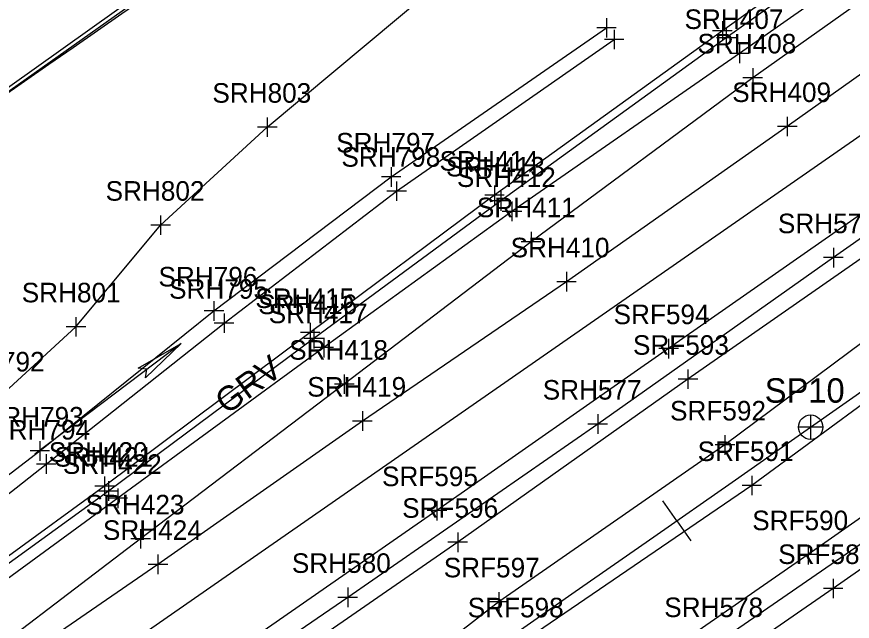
# Model space of a CAD drawing. Extents: x 941041 to 969446, y 397014 to 416764.
# Drawn here: x 950803.9 to 950974.8, y 402575.1 to 402698.7 of the extents above; entities that cross this region are included whole.
import ezdxf

# ---------------------------------------------------------------- set-up
doc = ezdxf.new("R2010")
doc.units = 0
for name, color, linetype in [('SURVEY - CENTERLINE - Preliminary', 7, 'Continuous'), ('SURVEY - CENTERLINE - Preliminary Curve Text', 7, 'Continuous'), ('SURVEY - CENTERLINE - Preliminary Text', 7, 'Continuous'), ('SURVEY - DRAINAGE - Area Shapes', 7, 'Continuous'), ('SURVEY - DRAINAGE - Area Shapes Text', 7, 'Continuous'), ('SURVEY - DTM - Breaklines', 7, 'Continuous'), ('SURVEY - DTM - Breaklines - Points - Locators', 7, 'Continuous'), ('SURVEY - DTM - Breaklines - Points - Numbers', 7, 'Continuous'), ('SURVEY - DTM GRAPHICS - Boundary Line', 7, 'Continuous'), ('SURVEY - PROPERTY - ROW Lines', 7, 'Continuous'), ('SURVEY - TRAFFIC CONTROL - Pavement Marking - Points - Locators', 7, 'Continuous'), ('SURVEY - TRAFFIC CONTROL - Pavement Marking - Points - Numbers', 7, 'Continuous'), ('SURVEY - TRANSPORTATION - Features', 7, 'Continuous'), ('SURVEY - TRANSPORTATION - Features - Points - Locators', 7, 'Continuous'), ('SURVEY - TRANSPORTATION - Features - Points - Numbers', 7, 'Continuous'), ('SURVEY - TRANSPORTATION - Features Text', 7, 'Continuous'), ('SURVEY - TRANSPORTATION - Roads', 7, 'Continuous'), ('SURVEY - TRANSPORTATION - Roads - Points - Locators', 7, 'Continuous'), ('SURVEY - TRANSPORTATION - Roads - Points - Numbers', 7, 'Continuous')]:
    doc.layers.add(name, color=color, linetype=linetype)

msp = doc.modelspace()

# ---------------------------------------------------------------- linework, layer by layer
at = {"layer": 'SURVEY - CENTERLINE - Preliminary'}
msp.add_line((950966.25, 402614.81), (953884.31, 404661.52), dxfattribs=at)
msp.add_line((950966.25, 402614.81), (953884.31, 404661.52), dxfattribs=at)
msp.add_line((950966.25, 402614.81), (953884.31, 404661.52), dxfattribs=at)
msp.add_arc((941043.59, 416761.87), 17280, 288.461371, 305.045557, dxfattribs=at)
msp.add_arc((941043.59, 416761.87), 17280, 288.461371, 305.045557, dxfattribs=at)
msp.add_arc((941043.59, 416761.87), 17280, 288.461371, 305.045557, dxfattribs=at)
msp.add_arc((941043.59, 416761.87), 17280, 288.461371, 305.045557, dxfattribs=at)
at = {"layer": 'SURVEY - CENTERLINE - Preliminary Curve Text'}
for q in [(950936.04, 402599.77), (950941.77, 402591.57)]:
    msp.add_line((950938.91, 402595.67), q, dxfattribs=at)
at = {"layer": 'SURVEY - CENTERLINE - Preliminary Text'}
for p, q in [((950966.25, 402617.31), (950966.25, 402612.31)), ((950966.25, 402617.31), (950966.25, 402612.31)), ((950968.75, 402614.81), (950963.75, 402614.81)), ((950968.75, 402614.81), (950963.75, 402614.81)), ((950966.25, 402614.81), (950966.25, 402614.81))]:
    msp.add_line(p, q, dxfattribs=at)
msp.add_circle((950966.26, 402614.81), 2.5, dxfattribs=at)
at = {"layer": 'SURVEY - DRAINAGE - Area Shapes'}
for points in [[(951570.1, 403333.86), (951394.91, 403299.54), (951364.56, 403085.05), (950690.3, 402604.57), (950747.14, 402539.76)], [(950765.73, 402528.11), (951145.6, 402792.15), (951242.57, 402873.52), (951348.31, 402952.21), (951398.95, 403004.27), (951428.85, 403040.93), (951473.12, 403113.97), (951570.1, 403333.86), (951394.91, 403299.54), (951364.56, 403085.05), (950690.3, 402604.57), (950747.14, 402539.76), (950765.73, 402528.11)]]:
    msp.add_lwpolyline(points, dxfattribs=at)
at = {"layer": 'SURVEY - DRAINAGE - Area Shapes Text'}
msp.add_line((950837.52, 402631.93), (950807.61, 402609.29), dxfattribs=at)
msp.add_lwpolyline([(950837.52, 402631.93), (950830.26, 402624.86), (950830.54, 402626.65), (950828.72, 402626.9)], close=True, dxfattribs=at)
msp.add_lwpolyline([(950837.52, 402631.93), (950830.26, 402624.86), (950830.54, 402626.65), (950828.72, 402626.9), (950837.52, 402631.93)], dxfattribs=at)
at = {"layer": 'SURVEY - DTM - Breaklines'}
for points in [[(951404.5, 403057.02), (951388.59, 403034.18), (951373.81, 403016.3), (951353.68, 402995.42), (951325.73, 402969.82), (951296.63, 402946.16), (951268.96, 402924.9), (951228.2, 402894.58), (951186.77, 402863.94), (951145.14, 402834.63), (951106.17, 402807.78), (951067.06, 402780.74), (951027.03, 402752.5), (950987.44, 402723.92), (950948.21, 402695.85), (950901.61, 402662.26), (950863.92, 402634.17), (950821.87, 402602.73), (950781, 402573.02)], [(951575.82, 403045.76), (951527.52, 403011.01), (951480.03, 402979.65), (951432.25, 402944.1), (951384.56, 402912.98), (951337.64, 402877.72), (951288.98, 402848.05), (951240.98, 402812.92), (951195.6, 402783.43), (951143.39, 402744.95), (951093.24, 402715.77), (951046.95, 402677.96), (950999.14, 402648.78), (950948.74, 402611.17), (950902.47, 402579.09), (950854.68, 402542.03)], [(951577.76, 403042.92), (951530.68, 403006.34), (951482.65, 402975.12), (951435.54, 402939.25), (951387.56, 402907.68), (951341.21, 402872.58), (951293.73, 402840.01), (951246.54, 402805.47), (951199.41, 402776.68), (951147.67, 402739.07), (951099.33, 402706.23), (951051.58, 402671.4), (951004.7, 402639.99), (950954.22, 402602.88), (950907.42, 402570.91)], [(951119.53, 402786.98), (951081.12, 402759.98), (951040.72, 402731.62), (950999.74, 402703.53), (950961.48, 402676.3), (950916.32, 402644.54), (950874.58, 402616.05), (950832.77, 402586.75), (950789.8, 402557.19), (950749.95, 402530.1)], [(950237.65, 402240.97), (950267.36, 402257.69), (950281.03, 402266.22), (950290.41, 402276.78), (950294.3, 402291.79), (950336.7, 402321.23), (950361.81, 402337.33), (950394.81, 402356.64), (950452.42, 402395.26), (950492.99, 402426.39), (950521.54, 402448.6), (950545.9, 402468.36), (950567.77, 402479.99), (950593.74, 402495.18), (950637.65, 402519.72), (950680.18, 402542.63), (950719.67, 402568.24), (950762.46, 402595.79), (950800.62, 402621.2), (950816.02, 402635.33), (950833.32, 402656.12), (950855.15, 402676.16), (950888.99, 402704.53), (950920.66, 402730.21)], [(950241.82, 402234.49), (950269.66, 402249.95), (950310.16, 402274.22), (950348.91, 402299.11), (950374.11, 402314.55), (950416.19, 402340.55), (950466.46, 402372.22), (950502.48, 402396.59), (950539.15, 402420.98), (950576.5, 402444.46), (950608.36, 402465.64), (950652.29, 402494.18), (950691.03, 402521.25), (950730.94, 402549.69), (950770.48, 402580.73), (950808.62, 402609.94), (950844.24, 402638.58), (950880.47, 402665.98), (950924.51, 402696.47)], [(950242.88, 402232.81), (950270.86, 402247.58), (950311.15, 402272.1), (950350.66, 402296.64), (950375.8, 402312.26), (950418.04, 402337.72), (950468.04, 402370.02), (950504.17, 402393.9), (950541.73, 402418.17), (950578.32, 402441.7), (950610.11, 402462.71), (950653.45, 402491.76), (950692.99, 402518.6), (950732.85, 402547.47), (950772.79, 402577.99), (950809.93, 402607.27), (950846.3, 402636.07), (950881.58, 402663.07), (950926.08, 402694.08)]]:
    msp.add_lwpolyline(points, dxfattribs=at)
at = {"layer": 'SURVEY - DTM - Breaklines - Points - Locators'}
for p, q in [((950924.51, 402698.47), (950924.51, 402694.47)), ((950948.21, 402697.85), (950948.21, 402693.85)), ((950926.51, 402696.47), (950922.51, 402696.47)), ((950926.08, 402696.08), (950926.08, 402692.08)), ((950950.21, 402695.85), (950946.21, 402695.85)), ((950928.08, 402694.08), (950924.08, 402694.08)), ((950855.15, 402678.16), (950855.15, 402674.16)), ((950961.48, 402678.3), (950961.48, 402674.3)), ((950857.15, 402676.16), (950853.15, 402676.16)), ((950963.48, 402676.3), (950959.48, 402676.3)), ((950880.47, 402667.98), (950880.47, 402663.98)), ((950882.47, 402665.98), (950878.47, 402665.98)), ((950881.58, 402665.07), (950881.58, 402661.07)), ((950883.58, 402663.07), (950879.58, 402663.07)), ((950901.61, 402664.26), (950901.61, 402660.26)), ((950903.61, 402662.26), (950899.61, 402662.26)), ((950833.32, 402658.12), (950833.32, 402654.12)), ((950835.32, 402656.12), (950831.32, 402656.12)), ((950916.32, 402646.54), (950916.32, 402642.54)), ((950918.32, 402644.54), (950914.32, 402644.54)), ((950844.24, 402640.58), (950844.24, 402636.58)), ((950816.02, 402637.33), (950816.02, 402633.33)), ((950846.24, 402638.58), (950842.24, 402638.58)), ((950846.3, 402638.07), (950846.3, 402634.07)), ((950848.3, 402636.07), (950844.3, 402636.07)), ((950863.92, 402636.17), (950863.92, 402632.17)), ((950818.02, 402635.33), (950814.02, 402635.33)), ((950865.92, 402634.17), (950861.92, 402634.17)), ((950874.58, 402618.05), (950874.58, 402614.05)), ((950876.58, 402616.05), (950872.58, 402616.05)), ((950948.74, 402613.17), (950948.74, 402609.17)), ((950808.62, 402611.94), (950808.62, 402607.94)), ((950810.62, 402609.94), (950806.62, 402609.94)), ((950950.74, 402611.17), (950946.74, 402611.17)), ((950809.93, 402609.27), (950809.93, 402605.27)), ((950811.93, 402607.27), (950807.93, 402607.27)), ((950821.87, 402604.73), (950821.87, 402600.73)), ((950954.22, 402604.88), (950954.22, 402600.88)), ((950823.87, 402602.73), (950819.87, 402602.73)), ((950956.22, 402602.88), (950952.22, 402602.88)), ((950832.77, 402588.75), (950832.77, 402584.75)), ((950834.77, 402586.75), (950830.77, 402586.75)), ((950902.47, 402581.09), (950902.47, 402577.09)), ((950904.47, 402579.09), (950900.47, 402579.09))]:
    msp.add_line(p, q, dxfattribs=at)
at = {"layer": 'SURVEY - DTM GRAPHICS - Boundary Line'}
msp.add_lwpolyline([(951405.32, 403106.55), (950864.72, 402727.75), (950737.53, 402637.64), (950693.7, 402607.67), (950660.44, 402585.43), (950616.59, 402556.18)], dxfattribs=at)
at = {"layer": 'SURVEY - PROPERTY - ROW Lines'}
msp.add_arc((941043.59, 416761.87), 17130, 302.448118, 305.045557, dxfattribs=at)
at = {"layer": 'SURVEY - TRAFFIC CONTROL - Pavement Marking - Points - Locators'}
for p, q in [((950954.4, 402688.24), (950954.4, 402684.24)), ((950956.4, 402686.24), (950952.4, 402686.24)), ((950909.08, 402654.74), (950909.08, 402650.74)), ((950911.08, 402652.74), (950907.08, 402652.74)), ((950870.89, 402625.6), (950870.89, 402621.6)), ((950872.89, 402623.6), (950868.89, 402623.6)), ((950829.23, 402593.97), (950829.23, 402589.97)), ((950831.23, 402591.97), (950827.23, 402591.97))]:
    msp.add_line(p, q, dxfattribs=at)
at = {"layer": 'SURVEY - TRANSPORTATION - Features'}
for points in [[(951846.55, 403258.26), (951803.24, 403226.1), (951748.25, 403189.15), (951693.85, 403151.36), (951652.28, 403122.5), (951598.3, 403082.91), (951563.02, 403059.84), (951516.46, 403027.98), (951469.63, 402994.87), (951420.56, 402960.47), (951375.73, 402928.74), (951325.75, 402893.61), (951279.89, 402861.42), (951230.97, 402826.96), (951186.74, 402796.51), (951134.07, 402759.39), (951086.9, 402726.09), (951037.69, 402691.08), (950990.96, 402659.35), (950941.16, 402624.61), (950894.08, 402591.27), (950846.1, 402558.07)], [(951856.72, 403212.68), (951764.5, 403147.89), (951717.58, 403116.6), (951672.86, 403085.82), (951622.89, 403050.6), (951589.61, 403026.67), (951541.47, 402992.46), (951493.88, 402958.88), (951445.62, 402924.24), (951399.07, 402891.81), (951350.72, 402858.88), (951303.21, 402826.01), (951256.16, 402792.29), (951210.71, 402760.72), (951159.21, 402724.85), (951109.63, 402690.18), (951062.08, 402656.92), (951014.84, 402623.15), (950965.73, 402588.73), (950917.42, 402555.24)], [(951406.86, 403056.25), (951390.68, 403032.37), (951376, 403015.34), (951355.22, 402994.23), (951327.1, 402968.39), (951298.08, 402944.15), (951270.44, 402922.46), (951229.64, 402892.03), (951187.14, 402861.33), (951146.52, 402833.1), (951107.71, 402806.53), (951068.28, 402778.93), (951028.06, 402751.02), (950988.38, 402722.54), (950949, 402694.44), (950902.92, 402661.08), (950864.64, 402632.92), (950822.64, 402601.73), (950781.7, 402572.06), (950745.88, 402544.94), (950716.67, 402522.96)]]:
    msp.add_lwpolyline(points, dxfattribs=at)
at = {"layer": 'SURVEY - TRANSPORTATION - Features - Points - Locators'}
for p, q in [((950949, 402696.44), (950949, 402692.44)), ((950951, 402694.44), (950947, 402694.44)), ((950902.92, 402663.08), (950902.92, 402659.08)), ((950904.92, 402661.08), (950900.92, 402661.08)), ((950864.64, 402634.92), (950864.64, 402630.92)), ((950866.64, 402632.92), (950862.64, 402632.92)), ((950941.16, 402626.61), (950941.16, 402622.61)), ((950943.16, 402624.61), (950939.16, 402624.61)), ((950822.64, 402603.73), (950822.64, 402599.73)), ((950824.64, 402601.73), (950820.64, 402601.73)), ((950894.08, 402593.27), (950894.08, 402589.27)), ((950896.08, 402591.27), (950892.08, 402591.27)), ((950965.73, 402590.73), (950965.73, 402586.73)), ((950967.73, 402588.73), (950963.73, 402588.73))]:
    msp.add_line(p, q, dxfattribs=at)
at = {"layer": 'SURVEY - TRANSPORTATION - Roads'}
for points in [[(951845.2, 403267.54), (951801.31, 403236.61), (951744.54, 403196.74), (951690.16, 403158.52), (951647.93, 403128.95), (951593.74, 403091.02), (951558.54, 403066.4), (951512.79, 403034.32), (951465.64, 403001.33), (951417.08, 402967.23), (951371.33, 402935.17), (951322.53, 402900.91), (951275.39, 402867.97), (951226.98, 402834.03), (951182.33, 402802.7), (951130.47, 402766.38), (951082.48, 402732.74), (951033.85, 402698.52), (950986.81, 402665.5), (950937.2, 402630.87), (950889.84, 402597.74), (950842.47, 402564.81)], [(951780.68, 403217.38), (951738.23, 403187.45), (951697.12, 403158.56), (951654.96, 403128.89), (951608.97, 403096.67), (951563.06, 403064.58), (951522.34, 403036.25), (951478.19, 403005.31), (951433.46, 402973.96), (951388.82, 402942.6), (951343.63, 402911.08), (951297.84, 402878.82), (951253.17, 402847.45), (951208.79, 402816.34), (951164.62, 402785.4), (951117.76, 402752.44), (951062.59, 402713.8), (951015.56, 402680.82), (950970.91, 402649.47), (950922.71, 402615.44), (950871.58, 402580), (950823.38, 402546.92)], [(951858.06, 403203.77), (951808.39, 403168.94), (951765.12, 403138.61), (951722.92, 403109), (951677.22, 403076.95), (951628.72, 403042.91), (951593.38, 403018.09), (951546.63, 402985.29), (951497.78, 402951.07), (951450.21, 402917.78), (951402.73, 402884.45), (951356.41, 402851.91), (951307.81, 402817.83), (951261.24, 402785.24), (951215.15, 402752.96), (951165.07, 402717.74), (951114.38, 402682.19), (951068.41, 402650.05), (951019.3, 402615.59), (950970.87, 402581.82), (950921.09, 402547.35)], [(951799.91, 403167.92), (951765.7, 403143.84), (951722.98, 403113.79), (951681.01, 403084.4), (951636.93, 403053.52), (951591.07, 403021.41), (951548.97, 402991.96), (951506.9, 402962.52), (951461.04, 402930.25), (951416.05, 402898.59), (951370.52, 402866.66), (951326.63, 402835.85), (951281.83, 402804.38), (951236.39, 402772.61), (951191.53, 402741.41), (951141.44, 402706.16), (951090.99, 402670.89), (951041.99, 402636.44), (950997.25, 402605.16), (950947.61, 402570.96)], [(951410.7, 403051.7), (951393.8, 403029.54), (951379.42, 403012.69), (951359.06, 402991.46), (951330.74, 402964.31), (951301.59, 402939.74), (951273.95, 402918.57), (951232.23, 402888.27), (951188.46, 402857.67), (951149.32, 402830.16), (951110.42, 402802.41), (951071.27, 402775.13), (951030.97, 402746.68), (950990.91, 402718.7), (950951.71, 402691.24), (950905.16, 402658.93), (950866.67, 402631.07), (950824.58, 402600.25), (950783.31, 402570.16)], [(951414.76, 403048.91), (951397.41, 403026.54), (951382.84, 403009.48), (951362.61, 402987.81), (951333.74, 402960.2), (951304.6, 402935.06), (951276.51, 402913.06), (951235.4, 402883.45), (951192.72, 402853.54), (951151.98, 402824.99), (951113.28, 402797.96), (951074.6, 402770.69), (951034.02, 402742.32), (950993.7, 402714.11), (950954.4, 402686.24), (950909.08, 402652.74), (950870.89, 402623.6), (950829.23, 402591.97), (950787.49, 402560.18)]]:
    msp.add_lwpolyline(points, dxfattribs=at)
at = {"layer": 'SURVEY - TRANSPORTATION - Roads - Points - Locators'}
for p, q in [((950951.71, 402693.24), (950951.71, 402689.24)), ((950953.71, 402691.24), (950949.71, 402691.24)), ((950905.16, 402660.93), (950905.16, 402656.93)), ((950907.16, 402658.93), (950903.16, 402658.93)), ((950970.91, 402651.47), (950970.91, 402647.47)), ((950972.91, 402649.47), (950968.91, 402649.47)), ((950866.67, 402633.07), (950866.67, 402629.07)), ((950937.2, 402632.87), (950937.2, 402628.87)), ((950868.67, 402631.07), (950864.67, 402631.07)), ((950939.2, 402630.87), (950935.2, 402630.87)), ((950922.71, 402617.44), (950922.71, 402613.44)), ((950924.71, 402615.44), (950920.71, 402615.44)), ((950824.58, 402602.25), (950824.58, 402598.25)), ((950826.58, 402600.25), (950822.58, 402600.25)), ((950889.84, 402599.74), (950889.84, 402595.74)), ((950891.84, 402597.74), (950887.84, 402597.74)), ((950970.87, 402583.82), (950970.87, 402579.82)), ((950871.58, 402582), (950871.58, 402578)), ((950972.87, 402581.82), (950968.87, 402581.82)), ((950873.58, 402580), (950869.58, 402580))]:
    msp.add_line(p, q, dxfattribs=at)

# ---------------------------------------------------------------- texts
at = {"layer": 'SURVEY - CENTERLINE - Preliminary Text'}
msp.add_text('SP10', height=5, dxfattribs=at).set_placement((950956.86, 402619.81))
at = {"layer": 'SURVEY - DTM - Breaklines - Points - Numbers'}
for s, p in [('SRH803', (950843.91, 402681.16)), ('SRH409', (950950.22, 402681.3)), ('SRH797', (950869.23, 402670.98)), ('SRH798', (950870.3, 402668.07)), ('SRH414', (950890.37, 402667.26)), ('SRH802', (950822.08, 402661.12)), ('SRH410', (950904.91, 402649.54)), ('SRH796', (950832.89, 402643.58)), ('SRH801', (950804.93, 402640.33)), ('SRH795', (950835.06, 402641.07)), ('SRH415', (950852.68, 402639.17)), ('SRH792', (950789.38, 402626.2)), ('SRH419', (950863.32, 402621.05)), ('SRF592', (950937.5, 402616.17)), ('SRH793', (950797.38, 402614.94)), ('SRH794', (950798.69, 402612.27)), ('SRH420', (950810.46, 402607.73)), ('SRF591', (950943.14, 402607.88)), ('SRH424', (950821.53, 402591.75)), ('SRF597', (950891.23, 402584.09)), ('SRF598', (950896.13, 402575.91))]:
    msp.add_text(s, height=4, dxfattribs=at).set_placement(p)
at = {"layer": 'SURVEY - TRAFFIC CONTROL - Pavement Marking - Points - Numbers'}
for s, p in [('SRH408', (950943.11, 402691.24)), ('SRH411', (950898, 402657.74)), ('SRH418', (950859.61, 402628.6)), ('SRH423', (950817.99, 402596.97))]:
    msp.add_text(s, height=4, dxfattribs=at).set_placement(p)
at = {"layer": 'SURVEY - TRANSPORTATION - Features - Points - Numbers'}
for s, p in [('SRH413', (950891.68, 402666.08)), ('SRH416', (950853.29, 402637.92)), ('SRF593', (950929.92, 402629.61)), ('SRH421', (950811.56, 402606.73)), ('SRF596', (950882.73, 402596.27)), ('SRF590', (950954.31, 402593.73))]:
    msp.add_text(s, height=4, dxfattribs=at).set_placement(p)
at = {"layer": 'SURVEY - TRANSPORTATION - Features Text'}
msp.add_text('GRV', height=5, rotation=35.9421, dxfattribs=at).set_placement((950846.84, 402617.26))
at = {"layer": 'SURVEY - TRANSPORTATION - Roads - Points - Numbers'}
for s, p in [('SRH407', (950940.47, 402696.24)), ('SRH412', (950893.92, 402663.93)), ('SRH576', (950959.56, 402654.47)), ('SRH417', (950855.43, 402636.07)), ('SRF594', (950925.96, 402635.87)), ('SRH577', (950911.47, 402620.44)), ('SRH422', (950813.34, 402605.25)), ('SRF595', (950878.6, 402602.74)), ('SRF589', (950959.61, 402586.82)), ('SRH580', (950860.17, 402585)), ('SRH578', (950936.32, 402575.96))]:
    msp.add_text(s, height=4, dxfattribs=at).set_placement(p)

doc.saveas('drawing.dxf')
